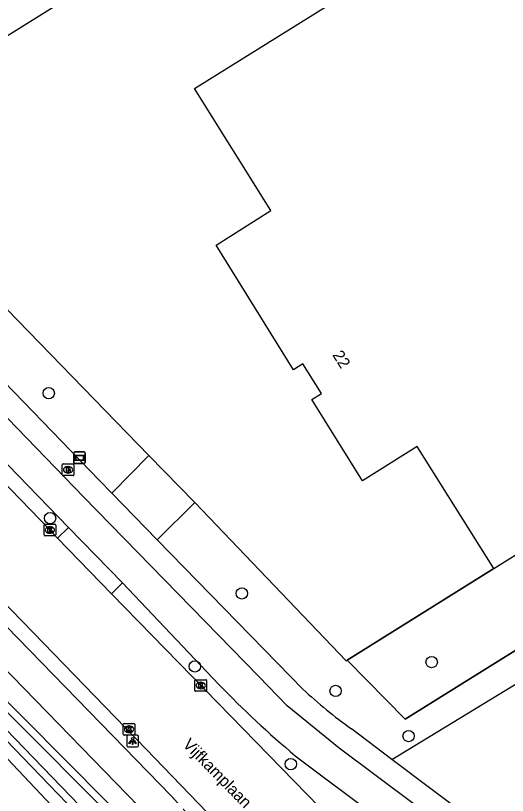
# Model space of a CAD drawing. Extents: x 158838 to 160074, y 386376 to 387776.
# Drawn here: x 159881.1 to 159923.3, y 387239.8 to 387306.7 of the extents above; entities that cross this region are included whole.
import ezdxf

# ---------------------------------------------------------------- set-up
doc = ezdxf.new("R2010")
doc.units = 0
for name, color, linetype in [('IMGEO_Boom', 7, 'Continuous'), ('IMGEO_Brandkraan', 7, 'Continuous'), ('IMGEO_Fietspad_open', 7, 'Continuous'), ('IMGEO_Groenvoorziening', 7, 'Continuous'), ('IMGEO_Hek', 7, 'Continuous'), ('IMGEO_Kolk', 7, 'Continuous'), ('IMGEO_Lichtpunt', 7, 'Continuous'), ('IMGEO_Openbare_ruimte_label', 7, 'Continuous'), ('IMGEO_Pand', 7, 'Continuous'), ('IMGEO_Pand_nummerreeks', 7, 'Continuous'), ('IMGEO_Parkeervlak_open', 7, 'Continuous'), ('IMGEO_Rijbaan_lokaal_open', 7, 'Continuous'), ('IMGEO_Verklikker', 7, 'Continuous'), ('IMGEO_Voetpad_open', 7, 'Continuous'), ('IMGEO_Waterloop', 7, 'Continuous')]:
    doc.layers.add(name, color=color, linetype=linetype)

msp = doc.modelspace()

# ---------------------------------------------------------------- linework, layer by layer
at = {"layer": 'IMGEO_Boom'}
for centre in [(159883.93, 387274.313), (159884.043, 387263.595), (159900.511, 387257.139), (159916.798, 387251.247), (159896.474, 387250.878), (159908.553, 387248.77), (159914.821, 387244.901), (159904.706, 387242.495)]:
    msp.add_circle(centre, 0.489, dxfattribs=at)
at = {"layer": 'IMGEO_Brandkraan'}
for p, q in [((159885.093, 387267.314), (159885.093, 387268.166)), ((159885.168, 387268.24), (159886.02, 387268.24)), ((159885.581, 387268.02), (159885.606, 387268.02)), ((159886.094, 387268.166), (159886.094, 387267.314)), ((159886.02, 387267.24), (159885.168, 387267.24)), ((159885.604, 387267.46), (159885.579, 387267.46))]:
    msp.add_line(p, q, dxfattribs=at)
for points in [[(159885.093, 387267.314), (159885.093, 387268.166)], [(159885.168, 387268.24), (159886.02, 387268.24)], [(159885.441, 387267.94), (159885.441, 387267.54), (159885.654, 387267.54)], [(159885.672, 387267.94), (159885.441, 387267.94)], [(159885.62, 387267.859), (159885.566, 387267.859), (159885.566, 387267.783)], [(159885.566, 387267.783), (159885.619, 387267.783)], [(159885.628, 387267.707), (159885.566, 387267.707), (159885.566, 387267.626)], [(159886.094, 387268.166), (159886.094, 387267.314)], [(159886.02, 387267.24), (159885.168, 387267.24)], [(159885.566, 387267.626), (159885.628, 387267.626)]]:
    msp.add_lwpolyline(points, dxfattribs=at)
for centre, radius, start, end in [((159885.17, 387268.164), 0.0765, 91.55205, 178.44795), ((159885.17, 387268.164), 0.0765, 91.55205, 178.44795), ((159885.621, 387267.821), 0.0379, 267.82845, 90.93552), ((159885.629, 387267.666), 0.0404, 269.87594, 90.50774), ((159885.676, 387267.795), 0.145, 59.4692, 91.53667), ((159885.701, 387267.842), 0.0922, 285.51372, 58.15012), ((159885.706, 387267.65), 0.105, 301.31148, 78.98903), ((159886.018, 387268.164), 0.0765, 1.55205, 88.44795), ((159886.018, 387268.164), 0.0765, 1.55205, 88.44795), ((159885.17, 387267.316), 0.0765, 181.55205, 268.44795), ((159885.17, 387267.316), 0.0765, 181.55205, 268.44795), ((159885.66, 387267.791), 0.251, 268.66757, 293.53466), ((159886.018, 387267.316), 0.0765, 271.55205, 358.44795), ((159886.018, 387267.316), 0.0765, 271.55205, 358.44795)]:
    msp.add_arc(centre, radius, start, end, dxfattribs=at)
for centre, major_axis, ratio, start_param, end_param in [((159885.58, 387267.74), (-0.387, 0.002), 0.722429, 4.712389, 7.853982), ((159885.605, 387267.74), (-0.39, 0.002), 0.717154, 1.570796, 4.712389)]:
    msp.add_ellipse(centre, major_axis=major_axis, ratio=ratio, start_param=start_param, end_param=end_param, dxfattribs=at)
at = {"layer": 'IMGEO_Fietspad_open'}
for points in [[(159918.647, 387236.535), (159918.607, 387236.565), (159908.855, 387243.859), (159904.407, 387247.493), (159901.963, 387250), (159886.918, 387265.432), (159859.238, 387294.014), (159852.761, 387301.888), (159846.894, 387310.468), (159841.816, 387319.539), (159836.803, 387329.409), (159832.191, 387338.423), (159795.722, 387409.755), (159793.998, 387413.217)], [(159857.136, 387292.193), (159885.628, 387262.803)], [(159905.166, 387225.068), (159904.94, 387224.935), (159899.668, 387233.431), (159898.15, 387235.663), (159894.459, 387239.749), (159868.084, 387266.828), (159867.777, 387267.351)], [(159891.664, 387238.861), (159880.834, 387250), (159864.768, 387266.536)], [(159885.628, 387262.803), (159890.265, 387258.041)], [(159890.265, 387258.041), (159898.539, 387249.32)], [(159905.096, 387243.208), (159919.33, 387232.537), (159919.369, 387232.44)]]:
    msp.add_lwpolyline(points, dxfattribs=at)
msp.add_arc((159960.621, 387309.349), 86.357, 224.03672, 229.98667, dxfattribs=at)
at = {"layer": 'IMGEO_Groenvoorziening'}
for points in [[(159829.346, 387299.159), (159832.681, 387292.587), (159856.654, 387267.923), (159860.719, 387263.74), (159861.093, 387263.344), (159873.697, 387250), (159891.281, 387231.384)], [(159894.461, 387229.095), (159887.718, 387236.828), (159874.988, 387250), (159864.259, 387261.102), (159855.947, 387269.459), (159847.1, 387278.608), (159839.687, 387286.823), (159830.807, 387298.645), (159831.332, 387298.929), (159832.155, 387299.376), (159835.369, 387296.136), (159837.477, 387293.283), (159840.906, 387288.649), (159844.318, 387284.632), (159847.917, 387280.781), (159857.413, 387270.99), (159865.785, 387262.476), (159878.214, 387250), (159892.508, 387235.653), (159896.432, 387231.135)], [(159958.677, 387273.848), (159914.515, 387246.362), (159909.533, 387251.407)], [(159913.392, 387242.89), (159925.078, 387250), (159959.989, 387271.764)]]:
    msp.add_lwpolyline(points, dxfattribs=at)
at = {"layer": 'IMGEO_Hek'}
for points in [[(159866.248, 387295.991), (159892.524, 387268.97)], [(159909.533, 387251.407), (159914.515, 387246.362), (159958.677, 387273.848)], [(159892.524, 387268.97), (159896.459, 387264.924)], [(159896.459, 387264.924), (159909.466, 387251.365), (159909.533, 387251.407)], [(159861.093, 387263.344), (159873.697, 387250), (159891.281, 387231.384)], [(159922.133, 387259.27), (159909.533, 387251.407)]]:
    msp.add_lwpolyline(points, dxfattribs=at)
at = {"layer": 'IMGEO_Kolk'}
for p, q in [((159883.605, 387263.076), (159884.457, 387263.076)), ((159883.53, 387262.15), (159883.53, 387263.002)), ((159884.018, 387262.856), (159884.043, 387262.856)), ((159884.531, 387263.002), (159884.531, 387262.15)), ((159884.457, 387262.076), (159883.605, 387262.076)), ((159884.041, 387262.296), (159884.016, 387262.296)), ((159896.48, 387248.811), (159896.48, 387249.663)), ((159896.555, 387249.737), (159897.407, 387249.737)), ((159897.481, 387249.663), (159897.481, 387248.811)), ((159896.991, 387248.957), (159896.966, 387248.957)), ((159896.968, 387249.517), (159896.993, 387249.517)), ((159897.407, 387248.737), (159896.555, 387248.737)), ((159890.323, 387245.058), (159890.323, 387245.91)), ((159890.398, 387245.984), (159891.25, 387245.984)), ((159890.811, 387245.764), (159890.836, 387245.764)), ((159891.324, 387245.91), (159891.324, 387245.058)), ((159891.25, 387244.984), (159890.398, 387244.984)), ((159890.834, 387245.204), (159890.809, 387245.204))]:
    msp.add_line(p, q, dxfattribs=at)
for points in [[(159883.605, 387263.076), (159884.457, 387263.076)], [(159883.53, 387262.15), (159883.53, 387263.002)], [(159883.851, 387262.776), (159883.974, 387262.776), (159883.974, 387262.625), (159884.104, 387262.776), (159884.268, 387262.776), (159884.122, 387262.625), (159884.275, 387262.376), (159884.123, 387262.376), (159884.038, 387262.54), (159883.974, 387262.473), (159883.974, 387262.376), (159883.851, 387262.376), (159883.851, 387262.776)], [(159884.531, 387263.002), (159884.531, 387262.15)], [(159884.457, 387262.076), (159883.605, 387262.076)], [(159896.48, 387248.811), (159896.48, 387249.663)], [(159896.555, 387249.737), (159897.407, 387249.737)], [(159897.481, 387249.663), (159897.481, 387248.811)], [(159896.801, 387249.437), (159896.924, 387249.437), (159896.924, 387249.286), (159897.054, 387249.437), (159897.218, 387249.437), (159897.072, 387249.286), (159897.225, 387249.037), (159897.073, 387249.037), (159896.988, 387249.201), (159896.924, 387249.134), (159896.924, 387249.037), (159896.801, 387249.037), (159896.801, 387249.437)], [(159897.407, 387248.737), (159896.555, 387248.737)], [(159890.323, 387245.058), (159890.323, 387245.91)], [(159890.398, 387245.984), (159891.25, 387245.984)], [(159890.644, 387245.684), (159890.767, 387245.684), (159890.767, 387245.533), (159890.897, 387245.684), (159891.061, 387245.684), (159890.915, 387245.533), (159891.068, 387245.284), (159890.916, 387245.284), (159890.831, 387245.448), (159890.767, 387245.381), (159890.767, 387245.284), (159890.644, 387245.284), (159890.644, 387245.684)], [(159891.324, 387245.91), (159891.324, 387245.058)], [(159891.25, 387244.984), (159890.398, 387244.984)]]:
    msp.add_lwpolyline(points, dxfattribs=at)
for centre, start, end in [((159883.607, 387263), 91.55205, 178.44795), ((159883.607, 387263), 91.55205, 178.44795), ((159884.455, 387263), 1.55205, 88.44795), ((159884.455, 387263), 1.55205, 88.44795), ((159883.607, 387262.152), 181.55205, 268.44795), ((159883.607, 387262.152), 181.55205, 268.44795), ((159884.455, 387262.152), 271.55205, 358.44795), ((159884.455, 387262.152), 271.55205, 358.44795), ((159896.557, 387249.661), 91.55205, 178.44795), ((159896.557, 387249.661), 91.55205, 178.44795), ((159897.405, 387249.661), 1.55205, 88.44795), ((159897.405, 387249.661), 1.55205, 88.44795), ((159896.557, 387248.813), 181.55205, 268.44795), ((159896.557, 387248.813), 181.55205, 268.44795), ((159897.405, 387248.813), 271.55205, 358.44795), ((159897.405, 387248.813), 271.55205, 358.44795), ((159890.4, 387245.908), 91.55205, 178.44795), ((159890.4, 387245.908), 91.55205, 178.44795), ((159891.248, 387245.908), 1.55205, 88.44795), ((159891.248, 387245.908), 1.55205, 88.44795), ((159890.4, 387245.06), 181.55205, 268.44795), ((159890.4, 387245.06), 181.55205, 268.44795), ((159891.248, 387245.06), 271.55205, 358.44795), ((159891.248, 387245.06), 271.55205, 358.44795)]:
    msp.add_arc(centre, 0.0765, start, end, dxfattribs=at)
for centre, major_axis, ratio, start_param, end_param in [((159884.017, 387262.576), (-0.387, 0.002), 0.722429, 4.712389, 7.853982), ((159884.042, 387262.576), (-0.39, 0.002), 0.717154, 1.570796, 4.712389), ((159896.967, 387249.237), (-0.387, 0.002), 0.722429, 4.712389, 7.853982), ((159896.992, 387249.237), (-0.39, 0.002), 0.717154, 1.570796, 4.712389), ((159890.81, 387245.484), (-0.387, 0.002), 0.722429, 4.712389, 7.853982), ((159890.835, 387245.484), (-0.39, 0.002), 0.717154, 1.570796, 4.712389)]:
    msp.add_ellipse(centre, major_axis=major_axis, ratio=ratio, start_param=start_param, end_param=end_param, dxfattribs=at)
at = {"layer": 'IMGEO_Lichtpunt'}
for p, q in [((159891.534, 387244.966), (159890.726, 387244.966)), ((159891.534, 387244.966), (159890.726, 387244.966)), ((159890.632, 387244.871), (159890.632, 387244.064)), ((159890.632, 387244.871), (159890.632, 387244.064)), ((159891.628, 387244.064), (159891.628, 387244.871)), ((159891.628, 387244.064), (159891.628, 387244.871)), ((159890.726, 387243.97), (159891.534, 387243.97)), ((159890.726, 387243.97), (159891.534, 387243.97))]:
    msp.add_line(p, q, dxfattribs=at)
for points in [[(159891.006, 387244.535), (159891.045, 387244.507), (159890.857, 387244.245), (159890.819, 387244.272), (159891.006, 387244.535)], [(159891.108, 387244.487), (159891.155, 387244.487), (159891.155, 387244.165), (159891.108, 387244.165), (159891.108, 387244.487)], [(159891.218, 387244.507), (159891.256, 387244.534), (159891.443, 387244.272), (159891.404, 387244.244), (159891.218, 387244.507)]]:
    msp.add_lwpolyline(points, dxfattribs=at)
msp.add_circle((159891.131, 387244.669), 0.0994, dxfattribs=at)
for centre, start, end in [((159890.726, 387244.871), 90, 180), ((159890.726, 387244.871), 90, 180), ((159891.534, 387244.871), 0, 90), ((159891.534, 387244.871), 0, 90), ((159890.726, 387244.064), 180, 270), ((159890.726, 387244.064), 180, 270), ((159891.534, 387244.064), 270, 0), ((159891.534, 387244.064), 270, 360)]:
    msp.add_arc(centre, 0.0946, start, end, dxfattribs=at)
at = {"layer": 'IMGEO_Pand'}
for points in [[(159922.133, 387259.27), (159915.569, 387269.738), (159910.872, 387266.801), (159906.512, 387273.78), (159907.345, 387274.288), (159905.754, 387276.833), (159904.939, 387276.319), (159898.289, 387287.014), (159902.998, 387289.978), (159896.435, 387300.44), (159932.518, 387322.94)], [(159869.66, 387298.324), (159874.649, 387301.433), (159900.087, 387317.286)], [(159922.133, 387259.27), (159954.954, 387279.763)]]:
    msp.add_lwpolyline(points, dxfattribs=at)
at = {"layer": 'IMGEO_Parkeervlak_open'}
for points in [[(159892.524, 387268.97), (159866.248, 387295.991)], [(159896.459, 387264.924), (159909.466, 387251.365), (159909.533, 387251.407)], [(159909.533, 387251.407), (159922.133, 387259.27)]]:
    msp.add_lwpolyline(points, dxfattribs=at)
at = {"layer": 'IMGEO_Rijbaan_lokaal_open'}
for points in [[(159884.675, 387261.875), (159884.042, 387262.563), (159870.421, 387276.63), (159856.819, 387290.743), (159852.494, 387295.674), (159847.02, 387302.979), (159846.63, 387303.491)], [(159908.843, 387226.807), (159908.589, 387227.074), (159903.306, 387232.456), (159898.286, 387237.559), (159892.287, 387243.779), (159881.721, 387254.71), (159868.58, 387268.154)], [(159889.312, 387257.113), (159884.675, 387261.875)], [(159915.257, 387230.465), (159912.309, 387233.475), (159911.546, 387234.299), (159896.236, 387250), (159889.312, 387257.113)]]:
    msp.add_lwpolyline(points, dxfattribs=at)
at = {"layer": 'IMGEO_Verklikker'}
for p, q in [((159886.078, 387268.37), (159886.078, 387269.17)), ((159886.078, 387269.17), (159886.078, 387268.37)), ((159886.178, 387269.27), (159886.968, 387269.27)), ((159886.968, 387269.27), (159886.178, 387269.27)), ((159887.068, 387269.17), (159887.068, 387268.37)), ((159887.068, 387268.37), (159887.068, 387269.17)), ((159886.968, 387268.27), (159886.178, 387268.27)), ((159886.178, 387268.27), (159886.968, 387268.27))]:
    msp.add_line(p, q, dxfattribs=at)
for points in [[(159886.179, 387269.002), (159886.967, 387269.002), (159886.967, 387268.538), (159886.179, 387268.538), (159886.179, 387269.002)], [(159886.244, 387268.937), (159886.244, 387268.603), (159886.902, 387268.603), (159886.902, 387268.937), (159886.244, 387268.937)]]:
    msp.add_lwpolyline(points, dxfattribs=at)
for centre, start, end in [((159886.178, 387269.17), 90, 180), ((159886.178, 387269.17), 90, 180), ((159886.968, 387269.17), 0, 90), ((159886.968, 387269.17), 360, 90), ((159886.178, 387268.37), 180, 270), ((159886.178, 387268.37), 180, 270), ((159886.968, 387268.37), 270, 0), ((159886.968, 387268.37), 270, 0)]:
    msp.add_arc(centre, 0.1, start, end, dxfattribs=at)
at = {"layer": 'IMGEO_Voetpad_open'}
for points in [[(159889.346, 387265.723), (159888.282, 387266.812), (159862.166, 387293.831)], [(159892.524, 387268.97), (159889.346, 387265.723)], [(159896.459, 387264.924), (159892.524, 387268.97)], [(159893.228, 387261.746), (159889.346, 387265.723)], [(159893.228, 387261.746), (159896.459, 387264.924)], [(159884.675, 387261.875), (159885.628, 387262.803)], [(159905.738, 387248.934), (159904.697, 387250), (159893.228, 387261.746)], [(159890.265, 387258.041), (159889.312, 387257.113)], [(159913.392, 387242.89), (159909.906, 387245.519)], [(159920.773, 387237.346), (159920.53, 387237.508), (159913.392, 387242.89)]]:
    msp.add_lwpolyline(points, dxfattribs=at)
msp.add_arc((159934.212, 387279.435), 41.726, 226.96888, 234.373, dxfattribs=at)
at = {"layer": 'IMGEO_Waterloop'}
msp.add_lwpolyline([(159895.007, 387229.45), (159888.193, 387237.264), (159875.451, 387250.448), (159864.719, 387261.553), (159856.407, 387269.91), (159847.571, 387279.048), (159840.185, 387287.233), (159831.771, 387298.434), (159832.038, 387298.579), (159834.879, 387295.715), (159836.959, 387292.9), (159840.401, 387288.248), (159843.837, 387284.203), (159847.45, 387280.337), (159856.952, 387270.54), (159865.327, 387262.023), (159877.758, 387249.545), (159892.036, 387235.214), (159895.915, 387230.748)], dxfattribs=at)

# ---------------------------------------------------------------- texts
at = {"layer": 'IMGEO_Openbare_ruimte_label'}
msp.add_text('Vijfkamplaan', height=1, rotation=314.51377, dxfattribs=at).set_placement((159895.372, 387244.102))
at = {"layer": 'IMGEO_Pand_nummerreeks'}
msp.add_text('22', height=1, rotation=302.01094, dxfattribs=at).set_placement((159908.247, 387277.601))

doc.saveas('drawing.dxf')
